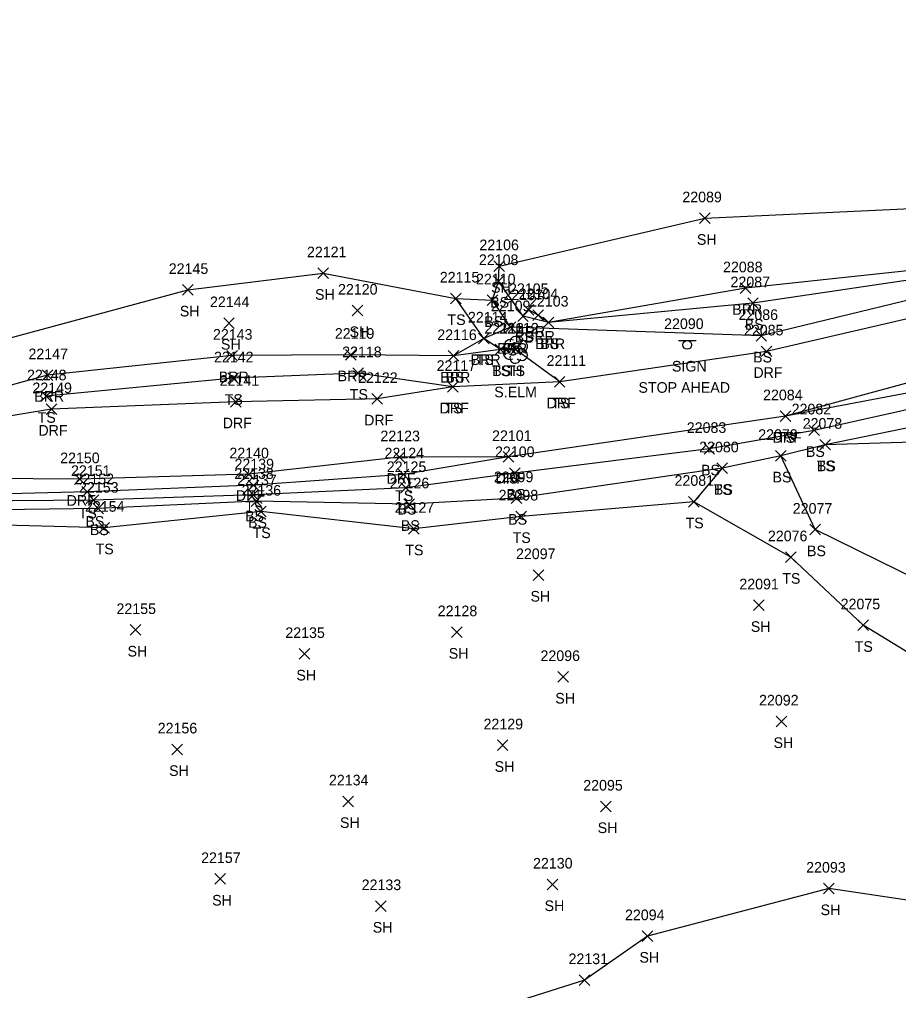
# Model space of a CAD drawing. Extents: x 1439173 to 1457902, y 641926 to 659889.
# Drawn here: x 1447253.7 to 1447419.2, y 651427.8 to 651610.6 of the extents above; entities that cross this region are included whole.
import ezdxf

# ---------------------------------------------------------------- set-up
doc = ezdxf.new("R2010")
doc.units = 0
for name, color, linetype in [('L_A', 7, 'Continuous'), ('L_C', 7, 'Continuous'), ('L_I', 7, 'Continuous'), ('L_TIC', 7, 'Continuous'), ('LABL', 7, 'Continuous'), ('LAWA', 7, 'Continuous'), ('LELB', 7, 'Continuous'), ('LSOGP', 7, 'Continuous'), ('LTD', 7, 'Continuous'), ('R_A', 7, 'Continuous'), ('R_I', 7, 'Continuous'), ('R_TIC', 7, 'Continuous'), ('RDF', 7, 'Continuous'), ('S_A', 7, 'Continuous'), ('S_C', 7, 'Continuous'), ('S_I', 7, 'Continuous'), ('SSGN', 7, 'Continuous')]:
    doc.layers.add(name, color=color, linetype=linetype)

msp = doc.modelspace()

# ---------------------------------------------------------------- linework, layer by layer
at = {"layer": 'L_TIC'}
for points in [[(1447381.74, 651572.22), (1447383.74, 651574.22)], [(1447383.74, 651572.22), (1447381.74, 651574.22)], [(1447309.86, 651561.87), (1447311.86, 651563.87)], [(1447311.86, 651561.87), (1447309.86, 651563.87)], [(1447343.01, 651563.2), (1447345.01, 651565.2)], [(1447345.01, 651563.2), (1447343.01, 651565.2)], [(1447342.87, 651560.4), (1447344.87, 651562.4)], [(1447344.87, 651560.4), (1447342.87, 651562.4)], [(1447284.41, 651558.73), (1447286.41, 651560.73)], [(1447286.41, 651558.73), (1447284.41, 651560.73)], [(1447389.39, 651559.04), (1447391.39, 651561.04)], [(1447391.39, 651559.04), (1447389.39, 651561.04)], [(1447334.87, 651557.12), (1447336.87, 651559.12)], [(1447336.87, 651557.12), (1447334.87, 651559.12)], [(1447341.76, 651556.77), (1447343.76, 651558.77)], [(1447343.76, 651556.77), (1447341.76, 651558.77)], [(1447316.36, 651554.84), (1447318.36, 651556.84)], [(1447318.36, 651554.84), (1447316.36, 651556.84)], [(1447348.54, 651554.95), (1447350.54, 651556.95)], [(1447350.54, 651554.95), (1447348.54, 651556.95)], [(1447390.79, 651556.23), (1447392.79, 651558.23)], [(1447392.79, 651556.23), (1447390.79, 651558.23)], [(1447347.5, 651553.8), (1447349.5, 651555.8)], [(1447349.5, 651553.8), (1447347.5, 651555.8)], [(1447350.36, 651553.98), (1447352.36, 651555.98)], [(1447352.36, 651553.98), (1447350.36, 651555.98)], [(1447292.16, 651552.48), (1447294.16, 651554.48)], [(1447294.16, 651552.48), (1447292.16, 651554.48)], [(1447345.14, 651551.72), (1447347.14, 651553.72)], [(1447347.14, 651551.72), (1447345.14, 651553.72)], [(1447345.14, 651551.72), (1447347.14, 651553.72)], [(1447347.14, 651551.72), (1447345.14, 651553.72)], [(1447352.3, 651552.59), (1447354.3, 651554.59)], [(1447354.3, 651552.59), (1447352.3, 651554.59)], [(1447352.3, 651552.59), (1447354.3, 651554.59)], [(1447354.3, 651552.59), (1447352.3, 651554.59)], [(1447340.15, 651549.59), (1447342.15, 651551.59)], [(1447342.15, 651549.59), (1447340.15, 651551.59)], [(1447340.15, 651549.59), (1447342.15, 651551.59)], [(1447342.15, 651549.59), (1447340.15, 651551.59)], [(1447392.36, 651550.07), (1447394.36, 651552.07)], [(1447394.36, 651550.07), (1447392.36, 651552.07)], [(1447343.26, 651547.5), (1447345.26, 651549.5)], [(1447345.26, 651547.5), (1447343.26, 651549.5)], [(1447343.26, 651547.5), (1447345.26, 651549.5)], [(1447345.26, 651547.5), (1447343.26, 651549.5)], [(1447346.06, 651547.51), (1447348.06, 651549.51)], [(1447348.06, 651547.51), (1447346.06, 651549.51)], [(1447292.73, 651546.35), (1447294.73, 651548.35)], [(1447294.73, 651546.35), (1447292.73, 651548.35)], [(1447315.11, 651546.53), (1447317.11, 651548.53)], [(1447317.11, 651546.53), (1447315.11, 651548.53)], [(1447334.44, 651546.29), (1447336.44, 651548.29)], [(1447336.44, 651546.29), (1447334.44, 651548.29)], [(1447334.44, 651546.29), (1447336.44, 651548.29)], [(1447336.44, 651546.29), (1447334.44, 651548.29)], [(1447258, 651542.68), (1447260, 651544.68)], [(1447260, 651542.68), (1447258, 651544.68)], [(1447292.93, 651542.09), (1447294.93, 651544.09)], [(1447294.93, 651542.09), (1447292.93, 651544.09)], [(1447316.48, 651543.06), (1447318.48, 651545.06)], [(1447318.48, 651543.06), (1447316.48, 651545.06)], [(1447334.27, 651540.48), (1447336.27, 651542.48)], [(1447336.27, 651540.48), (1447334.27, 651542.48)], [(1447354.4, 651541.43), (1447356.4, 651543.43)], [(1447356.4, 651541.43), (1447354.4, 651543.43)], [(1447257.73, 651538.71), (1447259.73, 651540.71)], [(1447259.73, 651538.71), (1447257.73, 651540.71)], [(1447396.92, 651534.95), (1447398.92, 651536.95)], [(1447398.92, 651534.95), (1447396.92, 651536.95)], [(1447402.31, 651532.29), (1447404.31, 651534.29)], [(1447404.31, 651532.29), (1447402.31, 651534.29)], [(1447404.37, 651529.59), (1447406.37, 651531.59)], [(1447406.37, 651529.59), (1447404.37, 651531.59)], [(1447404.37, 651529.59), (1447406.37, 651531.59)], [(1447406.37, 651529.59), (1447404.37, 651531.59)], [(1447344.78, 651527.28), (1447346.78, 651529.28)], [(1447346.78, 651527.28), (1447344.78, 651529.28)], [(1447382.57, 651528.81), (1447384.57, 651530.81)], [(1447384.57, 651528.81), (1447382.57, 651530.81)], [(1447396.02, 651527.49), (1447398.02, 651529.49)], [(1447398.02, 651527.49), (1447396.02, 651529.49)], [(1447396.02, 651527.49), (1447398.02, 651529.49)], [(1447398.02, 651527.49), (1447396.02, 651529.49)], [(1447325.02, 651524), (1447327.02, 651526)], [(1447327.02, 651524), (1447325.02, 651526)], [(1447345.98, 651524.25), (1447347.98, 651526.25)], [(1447347.98, 651524.25), (1447345.98, 651526.25)], [(1447384.98, 651525.15), (1447386.98, 651527.15)], [(1447386.98, 651525.15), (1447384.98, 651527.15)], [(1447384.98, 651525.15), (1447386.98, 651527.15)], [(1447386.98, 651525.15), (1447384.98, 651527.15)], [(1447296.79, 651521.94), (1447298.79, 651523.94)], [(1447298.79, 651521.94), (1447296.79, 651523.94)], [(1447265.45, 651520.7), (1447267.45, 651522.7)], [(1447267.45, 651520.7), (1447265.45, 651522.7)], [(1447296.74, 651520.15), (1447298.74, 651522.15)], [(1447298.74, 651520.15), (1447296.74, 651522.15)], [(1447325.45, 651521.44), (1447327.45, 651523.44)], [(1447327.45, 651521.44), (1447325.45, 651523.44)], [(1447266.68, 651519.15), (1447268.68, 651521.15)], [(1447268.68, 651519.15), (1447266.68, 651521.15)], [(1447297.3, 651518.95), (1447299.3, 651520.95)], [(1447299.3, 651518.95), (1447297.3, 651520.95)], [(1447326.06, 651518.37), (1447328.06, 651520.37)], [(1447328.06, 651518.37), (1447326.06, 651520.37)], [(1447346.26, 651519.53), (1447348.26, 651521.53)], [(1447348.26, 651519.53), (1447346.26, 651521.53)], [(1447379.68, 651518.85), (1447381.68, 651520.85)], [(1447381.68, 651518.85), (1447379.68, 651520.85)], [(1447379.68, 651518.85), (1447381.68, 651520.85)], [(1447381.68, 651518.85), (1447379.68, 651520.85)], [(1447267.52, 651517.56), (1447269.52, 651519.56)], [(1447269.52, 651517.56), (1447267.52, 651519.56)], [(1447298.18, 651517), (1447300.18, 651519)], [(1447300.18, 651517), (1447298.18, 651519)], [(1447347.14, 651516.09), (1447349.14, 651518.09)], [(1447349.14, 651516.09), (1447347.14, 651518.09)], [(1447268.64, 651513.96), (1447270.64, 651515.96)], [(1447270.64, 651513.96), (1447268.64, 651515.96)], [(1447326.94, 651513.76), (1447328.94, 651515.76)], [(1447328.94, 651513.76), (1447326.94, 651515.76)], [(1447402.51, 651513.6), (1447404.51, 651515.6)], [(1447404.51, 651513.6), (1447402.51, 651515.6)], [(1447397.89, 651508.41), (1447399.89, 651510.41)], [(1447399.89, 651508.41), (1447397.89, 651510.41)], [(1447350.42, 651505.05), (1447352.42, 651507.05)], [(1447352.42, 651505.05), (1447350.42, 651507.05)], [(1447391.89, 651499.35), (1447393.89, 651501.35)], [(1447393.89, 651499.35), (1447391.89, 651501.35)], [(1447274.57, 651494.71), (1447276.57, 651496.71)], [(1447276.57, 651494.71), (1447274.57, 651496.71)], [(1447335.04, 651494.3), (1447337.04, 651496.3)], [(1447337.04, 651494.3), (1447335.04, 651496.3)], [(1447411.53, 651495.59), (1447413.53, 651497.59)], [(1447413.53, 651495.59), (1447411.53, 651497.59)], [(1447306.35, 651490.2), (1447308.35, 651492.2)], [(1447308.35, 651490.2), (1447306.35, 651492.2)], [(1447355.08, 651485.86), (1447357.08, 651487.86)], [(1447357.08, 651485.86), (1447355.08, 651487.86)], [(1447396.17, 651477.49), (1447398.17, 651479.49)], [(1447398.17, 651477.49), (1447396.17, 651479.49)], [(1447282.39, 651472.23), (1447284.39, 651474.23)], [(1447284.39, 651472.23), (1447282.39, 651474.23)], [(1447343.67, 651473), (1447345.67, 651475)], [(1447345.67, 651473), (1447343.67, 651475)], [(1447314.57, 651462.44), (1447316.57, 651464.44)], [(1447316.57, 651462.44), (1447314.57, 651464.44)], [(1447363.08, 651461.47), (1447365.08, 651463.47)], [(1447365.08, 651461.47), (1447363.08, 651463.47)], [(1447290.5, 651447.83), (1447292.5, 651449.83)], [(1447292.5, 651447.83), (1447290.5, 651449.83)], [(1447353.07, 651446.79), (1447355.07, 651448.79)], [(1447355.07, 651446.79), (1447353.07, 651448.79)], [(1447405.04, 651446.02), (1447407.04, 651448.02)], [(1447407.04, 651446.02), (1447405.04, 651448.02)], [(1447320.72, 651442.73), (1447322.72, 651444.73)], [(1447322.72, 651442.73), (1447320.72, 651444.73)], [(1447370.93, 651437.07), (1447372.93, 651439.07)], [(1447372.93, 651437.07), (1447370.93, 651439.07)], [(1447359.09, 651428.8), (1447361.09, 651430.8)], [(1447361.09, 651428.8), (1447359.09, 651430.8)]]:
    msp.add_lwpolyline(points, dxfattribs=at)
at = {"layer": 'LABL'}
for points in [[(1447579.07, 651610.65), (1447545.7, 651598.94), (1447506.39, 651592.83), (1447457.39, 651581.3), (1447444.65, 651567.85), (1447432.01, 651564.52), (1447390.39, 651560.04), (1447353.3, 651553.59), (1447351.36, 651554.98), (1447349.54, 651555.95)], [(1447346.14, 651552.72), (1447341.15, 651550.59), (1447335.44, 651547.29), (1447316.11, 651547.53), (1447293.73, 651547.35), (1447259, 651543.68)]]:
    msp.add_lwpolyline(points, dxfattribs=at)
at = {"layer": 'LAWA'}
msp.add_lwpolyline([(1447259, 651543.68), (1447221.85, 651533.5), (1447197.82, 651538.71), (1447169.76, 651541.98), (1447159.04, 651558.48), (1447184.01, 651562.26)], dxfattribs=at)
at = {"layer": 'LELB'}
for points in [[(1447600.83, 651589.82), (1447555.63, 651582.44), (1447507.01, 651576.09), (1447455.49, 651565.47), (1447446.11, 651563.24), (1447432.44, 651560.57), (1447393.36, 651551.07), (1447346.14, 651552.72), (1447342.76, 651557.77)], [(1447476.54, 651573.66), (1447457.86, 651568.41), (1447445.54, 651566.15), (1447432.02, 651563.18), (1447391.79, 651557.23), (1447353.3, 651553.59), (1447348.5, 651554.8), (1447343.87, 651561.4)], [(1447606.42, 651572.86), (1447560.29, 651564.94), (1447511.49, 651554.83), (1447460.39, 651542.92), (1447436.47, 651540.68), (1447403.31, 651533.29), (1447383.57, 651529.81), (1447346.98, 651525.25), (1447326.45, 651522.44), (1447297.74, 651521.15), (1447267.68, 651520.15)], [(1447267.68, 651520.15), (1447222.06, 651519.74), (1447196.57, 651518.76), (1447169.31, 651516.15), (1447156.18, 651515.99), (1447151.53, 651518.98), (1447146.25, 651537.11), (1447138.61, 651552.68), (1447137.41, 651556.95), (1447140.87, 651559.01), (1447153.92, 651561.67), (1447186.09, 651566.1)], [(1447607.27, 651566.83), (1447566.47, 651550.23), (1447511.91, 651547.21), (1447461.36, 651540.51), (1447437.49, 651537.13), (1447405.37, 651530.59), (1447397.02, 651528.49), (1447385.98, 651526.15), (1447347.26, 651520.53), (1447327.06, 651519.37), (1447298.3, 651519.95), (1447268.52, 651518.56)], [(1447609.21, 651559.34), (1447568.36, 651543.58), (1447512.92, 651540.54), (1447462.02, 651537.21), (1447439.27, 651533.48), (1447430.21, 651531.3), (1447405.37, 651530.59)], [(1447268.52, 651518.56), (1447222.24, 651517.96), (1447196.17, 651517.74), (1447169.44, 651513.52), (1447155.38, 651513.8), (1447149.45, 651517.38), (1447145.15, 651536.12), (1447137.45, 651552.24), (1447132.62, 651556.95)], [(1447266.45, 651521.7), (1447222.06, 651520.58), (1447196.62, 651520.07), (1447168.84, 651519.31), (1447156.56, 651518.27), (1447154.34, 651521.1), (1447149.21, 651537.08), (1447140.04, 651553.14), (1447139.81, 651555.66), (1447142.33, 651556.33), (1447149.44, 651556.73)], [(1447355.4, 651542.43), (1447347.06, 651548.51), (1447344.26, 651548.5), (1447341.15, 651550.59), (1447335.87, 651558.12)], [(1447511.49, 651554.83), (1447460.17, 651545.49), (1447435.71, 651543.12), (1447397.92, 651535.95)], [(1447269.64, 651514.96), (1447222.55, 651516.18), (1447196.21, 651515.2), (1447170.09, 651510.88), (1447154.94, 651509.27), (1447146.93, 651515.69), (1447142.84, 651536.02), (1447134.38, 651550.52), (1447129.19, 651553.22)], [(1447344.26, 651548.5), (1447335.44, 651547.29)], [(1447335.27, 651541.48), (1447317.48, 651544.06), (1447293.93, 651543.09), (1447258.73, 651539.71)], [(1447345.78, 651528.28), (1447326.02, 651525), (1447297.79, 651522.94), (1447266.45, 651521.7)], [(1447486.85, 651451.18), (1447467.31, 651470.92), (1447453.91, 651484.04), (1447443.69, 651490.02), (1447427.24, 651502.94), (1447403.51, 651514.6), (1447397.02, 651528.49)], [(1447385.98, 651526.15), (1447380.68, 651519.85), (1447348.14, 651517.09), (1447327.94, 651514.76), (1447299.18, 651518), (1447269.64, 651514.96)], [(1447473.6, 651446.57), (1447461.04, 651464.15), (1447441.07, 651479.14), (1447412.53, 651496.59), (1447398.89, 651509.41), (1447380.68, 651519.85)]]:
    msp.add_lwpolyline(points, dxfattribs=at)
at = {"layer": 'LSOGP'}
for points in [[(1447248.47, 651549.74), (1447285.41, 651559.73), (1447310.86, 651562.87), (1447335.87, 651558.12), (1447342.76, 651557.77), (1447343.87, 651561.4), (1447344.01, 651564.2), (1447382.74, 651573.22), (1447426.87, 651575.32)], [(1447450.3, 651440.45), (1447406.04, 651447.02), (1447371.93, 651438.07), (1447360.09, 651429.8), (1447330.22, 651420.32), (1447304.47, 651417.92), (1447258.63, 651388.91), (1447268.79, 651352.03), (1447271.21, 651346.84), (1447272.29, 651325.71), (1447288.39, 651288.68), (1447308.03, 651250.75), (1447315.25, 651212.24)]]:
    msp.add_lwpolyline(points, dxfattribs=at)
at = {"layer": 'LTD'}
msp.add_line((1447347.06, 651548.51), (1447347.06, 651548.51), dxfattribs=at)
msp.add_line((1447347.06, 651548.51), (1447347.06, 651548.51), dxfattribs=at)
msp.add_arc((1447347.11, 651549.94), 1.05, 335.5272, 180.9563, dxfattribs=at)
for centre, major_axis, ratio, start_param, end_param in [((1447346.27, 651549.17), (1.21, -0.51), 0.895232, 1.570796, 4.712389), ((1447346.85, 651548.96), (-0.208, -0.792), 0.645439, 3.141593, 6.283185), ((1447347.56, 651548.34), (-0.5, 0.667), 0.989748, 3.141593, 6.283185), ((1447348.1, 651549.09), (-1.14, -0.48), 0.949671, 1.570796, 4.712389), ((1447345.98, 651547.8), (0.58, -1.04), 0.959034, 3.141593, 6.283185), ((1447346.6, 651547.76), (-0.625, -0.083), 0.423636, 0, 3.141593), ((1447348.06, 651547.67), (-1.09, 0.79), 0.841452, 1.570796, 4.712389), ((1447347.06, 651547.01), (0.26, 1.06), 0.942809, 1.570796, 4.712389)]:
    msp.add_ellipse(centre, major_axis=major_axis, ratio=ratio, start_param=start_param, end_param=end_param, dxfattribs=at)
at = {"layer": 'R_TIC'}
for points in [[(1447393.32, 651547.16), (1447395.32, 651549.16)], [(1447395.32, 651547.16), (1447393.32, 651549.16)], [(1447334.27, 651540.48), (1447336.27, 651542.48)], [(1447336.27, 651540.48), (1447334.27, 651542.48)], [(1447354.4, 651541.43), (1447356.4, 651543.43)], [(1447356.4, 651541.43), (1447354.4, 651543.43)], [(1447320.05, 651538.21), (1447322.05, 651540.21)], [(1447322.05, 651538.21), (1447320.05, 651540.21)], [(1447258.74, 651536.28), (1447260.74, 651538.28)], [(1447260.74, 651536.28), (1447258.74, 651538.28)], [(1447293.43, 651537.67), (1447295.43, 651539.67)], [(1447295.43, 651537.67), (1447293.43, 651539.67)], [(1447396.92, 651534.95), (1447398.92, 651536.95)], [(1447398.92, 651534.95), (1447396.92, 651536.95)], [(1447324.25, 651527.23), (1447326.25, 651529.23)], [(1447326.25, 651527.23), (1447324.25, 651529.23)], [(1447344.78, 651527.28), (1447346.78, 651529.28)], [(1447346.78, 651527.28), (1447344.78, 651529.28)], [(1447295.91, 651524.01), (1447297.91, 651526.01)], [(1447297.91, 651524.01), (1447295.91, 651526.01)], [(1447264.06, 651523.1), (1447266.06, 651525.1)], [(1447266.06, 651523.1), (1447264.06, 651525.1)]]:
    msp.add_lwpolyline(points, dxfattribs=at)
at = {"layer": 'RDF'}
for points in [[(1447601.38, 651586.29), (1447556.01, 651578.96), (1447507.7, 651571.93), (1447456.45, 651560.72), (1447432.48, 651556.95), (1447394.32, 651548.16), (1447355.4, 651542.43), (1447335.27, 651541.48), (1447321.05, 651539.21), (1447294.43, 651538.67), (1447259.74, 651537.28), (1447221.23, 651530.91)], [(1447605.62, 651574.78), (1447558.6, 651568.65), (1447509.66, 651560.36), (1447458.03, 651551.21), (1447434.73, 651545.99), (1447397.92, 651535.95), (1447345.78, 651528.28), (1447325.25, 651528.23), (1447296.91, 651525.01), (1447265.06, 651524.1)], [(1447265.06, 651524.1), (1447221.24, 651524.38), (1447196.69, 651523.65), (1447168.49, 651526.82), (1447152.98, 651539.04), (1447143.1, 651552.25), (1447142.33, 651556.33), (1447140.87, 651559.01), (1447139.8, 651560.4), (1447138.17, 651561.87), (1447136.14, 651562.93)]]:
    msp.add_lwpolyline(points, dxfattribs=at)
at = {"layer": 'SSGN'}
for p, q in [((1447377.76, 651550.22), (1447381.09, 651550.22)), ((1447379.41, 651549.38), (1447379.41, 651549.38))]:
    msp.add_line(p, q, dxfattribs=at)
msp.add_circle((1447379.41, 651549.38), 0.833, dxfattribs=at)

# ---------------------------------------------------------------- texts
at = {"layer": 'L_A'}
for s, p in [('SH', (1447381.23, 651568.22)), ('SH', (1447342.5, 651559.2)), ('SH', (1447309.35, 651557.87)), ('BS', (1447342.32, 651556.4)), ('SH', (1447283.9, 651554.73)), ('BRR', (1447387.88, 651555.04)), ('TS', (1447334.28, 651553.12)), ('BS', (1447341.2, 651552.77)), ('SH', (1447315.85, 651550.84)), ('BRR', (1447347.03, 651550.95)), ('BS', (1447390.23, 651552.23)), ('BS', (1447346.94, 651549.8)), ('BRR', (1447348.85, 651549.98)), ('SH', (1447291.65, 651548.48)), ('BRR', (1447343.63, 651547.72)), ('BS', (1447344.58, 651547.72)), ('BRR', (1447350.78, 651548.59)), ('BS', (1447351.74, 651548.59)), ('BRR', (1447338.64, 651545.59)), ('TS', (1447339.56, 651545.59)), ('BS', (1447391.8, 651546.07)), ('TS', (1447342.67, 651543.5)), ('BS', (1447342.7, 651543.5)), ('TS', (1447345.47, 651543.51)), ('H', (1447346.49, 651543.51)), ('BRR', (1447291.22, 651542.35)), ('BRR', (1447313.6, 651542.53)), ('BRR', (1447332.93, 651542.29)), ('BS', (1447333.88, 651542.29)), ('BRR', (1447256.49, 651538.68)), ('TS', (1447292.34, 651538.09)), ('TS', (1447315.89, 651539.06)), ('TS', (1447333.68, 651536.48)), ('TS', (1447353.81, 651537.43)), ('TS', (1447257.14, 651534.71)), ('TS', (1447396.33, 651530.95)), ('BS', (1447401.75, 651528.29)), ('TS', (1447403.78, 651525.59)), ('BS', (1447403.81, 651525.59)), ('BS', (1447382.01, 651524.81)), ('BS', (1447395.46, 651523.49)), ('BS', (1447395.46, 651523.49)), ('TS', (1447344.19, 651523.28)), ('TS', (1447324.43, 651520)), ('BS', (1447345.42, 651520.25)), ('TS', (1447384.39, 651521.15)), ('BS', (1447384.43, 651521.15)), ('TS', (1447296.2, 651517.94)), ('TS', (1447264.86, 651516.7)), ('BS', (1447296.18, 651516.15)), ('BS', (1447324.89, 651517.44)), ('BS', (1447266.12, 651515.15)), ('BS', (1447296.74, 651514.95)), ('BS', (1447325.5, 651514.37)), ('BS', (1447345.7, 651515.53)), ('TS', (1447379.09, 651514.85)), ('TS', (1447379.09, 651514.85)), ('BS', (1447266.96, 651513.56)), ('TS', (1447297.59, 651513)), ('TS', (1447346.55, 651512.09)), ('TS', (1447268.05, 651509.96)), ('TS', (1447326.35, 651509.76)), ('BS', (1447401.95, 651509.6)), ('TS', (1447397.3, 651504.41)), ('SH', (1447349.91, 651501.05)), ('SH', (1447391.38, 651495.35)), ('SH', (1447274.06, 651490.71)), ('TS', (1447410.93, 651491.59)), ('SH', (1447334.52, 651490.3)), ('SH', (1447305.84, 651486.2)), ('SH', (1447354.57, 651481.86)), ('SH', (1447395.66, 651473.49)), ('SH', (1447343.16, 651469)), ('SH', (1447281.88, 651468.23)), ('SH', (1447314.05, 651458.44)), ('SH', (1447362.56, 651457.47)), ('SH', (1447289.99, 651443.83)), ('SH', (1447352.56, 651442.79)), ('SH', (1447404.52, 651442.02)), ('SH', (1447320.21, 651438.73)), ('SH', (1447370.42, 651433.07))]:
    msp.add_text(s, height=2, dxfattribs=at).set_placement(p)
at = {"layer": 'L_C'}
msp.add_text('S.ELM', height=2, dxfattribs=at).set_placement((1447343.09, 651539.51))
at = {"layer": 'L_I'}
for s, p in [('22089', (1447378.49, 651576.22)), ('22121', (1447307.83, 651565.87)), ('22106', (1447340.29, 651567.2)), ('22108', (1447340.2, 651564.4)), ('22145', (1447281.82, 651562.73)), ('22088', (1447386.15, 651563.04)), ('22115', (1447332.84, 651561.12)), ('22110', (1447339.65, 651560.77)), ('22087', (1447387.56, 651560.23)), ('22120', (1447313.68, 651558.84)), ('22105', (1447345.87, 651558.95)), ('22144', (1447289.57, 651556.48)), ('22107', (1447344.83, 651557.8)), ('22104', (1447347.69, 651557.98)), ('22103', (1447349.63, 651556.59)), ('22103', (1447349.63, 651556.59)), ('22109', (1447342.46, 651555.72)), ('22109', (1447342.46, 651555.72)), ('22114', (1447338.13, 651553.59)), ('22114', (1447338.13, 651553.59)), ('22086', (1447389.07, 651554.07)), ('22113', (1447341.23, 651551.5)), ('22113', (1447341.23, 651551.5)), ('22112', (1447344.04, 651551.51)), ('22112', (1447344.04, 651551.51)), ('22143', (1447290.14, 651550.35)), ('22119', (1447313.08, 651550.53)), ('22116', (1447332.36, 651550.29)), ('22116', (1447332.36, 651550.29)), ('22147', (1447255.41, 651546.68)), ('22142', (1447290.34, 651546.09)), ('22118', (1447314.46, 651547.06)), ('22111', (1447352.94, 651545.43)), ('22117', (1447332.24, 651544.48)), ('22148', (1447255.14, 651542.71)), ('22084', (1447393.69, 651538.95)), ('22082', (1447399.07, 651536.29)), ('22083', (1447379.33, 651532.81)), ('22078', (1447401.14, 651533.59)), ('22078', (1447401.14, 651533.59)), ('22101', (1447342.68, 651531.28)), ('22079', (1447392.77, 651531.49)), ('22079', (1447392.77, 651531.49)), ('22080', (1447381.66, 651529.15)), ('22080', (1447381.66, 651529.15)), ('22124', (1447322.43, 651528)), ('22100', (1447343.23, 651528.25)), ('22139', (1447294.19, 651525.94)), ('22125', (1447322.86, 651525.44)), ('22151', (1447263.42, 651524.7)), ('22138', (1447294.15, 651524.15)), ('22099', (1447343.02, 651523.53)), ('22152', (1447264.08, 651523.15)), ('22153', (1447264.93, 651521.56)), ('22137', (1447294.71, 651522.95)), ('22126', (1447323.42, 651522.37)), ('22081', (1447377.02, 651522.85)), ('22081', (1447377.02, 651522.85)), ('22136', (1447295.53, 651521)), ('22098', (1447343.91, 651520.09)), ('22154', (1447266.05, 651517.96)), ('22127', (1447324.35, 651517.76)), ('22077', (1447399.28, 651517.6)), ('22076', (1447394.6, 651512.41)), ('22097', (1447347.18, 651509.05)), ('22091', (1447389.22, 651503.35)), ('22075', (1447408.29, 651499.59)), ('22155', (1447271.98, 651498.71)), ('22128', (1447332.45, 651498.3)), ('22135', (1447303.76, 651494.2)), ('22096', (1447351.79, 651489.86)), ('22092', (1447392.93, 651481.49)), ('22156', (1447279.74, 651476.23)), ('22129', (1447341.07, 651477)), ('22134', (1447311.97, 651466.44)), ('22095', (1447359.84, 651465.47)), ('22157', (1447287.91, 651451.83)), ('22130', (1447350.39, 651450.79)), ('22093', (1447401.8, 651450.02)), ('22133', (1447318.13, 651446.73)), ('22094', (1447367.7, 651441.07)), ('22131', (1447357.07, 651432.8))]:
    msp.add_text(s, height=2, dxfattribs=at).set_placement(p)
at = {"layer": 'R_A'}
for p in [(1447391.86, 651543.16), (1447332.8, 651536.48), (1447352.93, 651537.43), (1447291.97, 651533.67), (1447318.59, 651534.21), (1447257.28, 651532.28), (1447395.46, 651530.95), (1447322.79, 651523.23), (1447343.32, 651523.28), (1447294.44, 651520.01), (1447262.6, 651519.1)]:
    msp.add_text('DRF', height=2, dxfattribs=at).set_placement(p)
at = {"layer": 'R_I'}
for s, p in [('22085', (1447390.09, 651551.16)), ('22111', (1447352.94, 651545.43)), ('22117', (1447332.24, 651544.48)), ('22141', (1447291.41, 651541.67)), ('22122', (1447317.46, 651542.21)), ('22149', (1447256.15, 651540.28)), ('22084', (1447393.69, 651538.95)), ('22123', (1447321.66, 651531.23)), ('22101', (1447342.68, 651531.28)), ('22150', (1447261.38, 651527.1)), ('22140', (1447293.23, 651528.01))]:
    msp.add_text(s, height=2, dxfattribs=at).set_placement(p)
at = {"layer": 'S_A'}
msp.add_text('SIGN', height=2, dxfattribs=at).set_placement((1447376.54, 651544.36))
at = {"layer": 'S_C'}
msp.add_text('STOP AHEAD', height=2, dxfattribs=at).set_placement((1447370.23, 651540.36))
at = {"layer": 'S_I'}
msp.add_text('22090', height=2, dxfattribs=at).set_placement((1447375.06, 651552.36))

doc.saveas('drawing.dxf')
